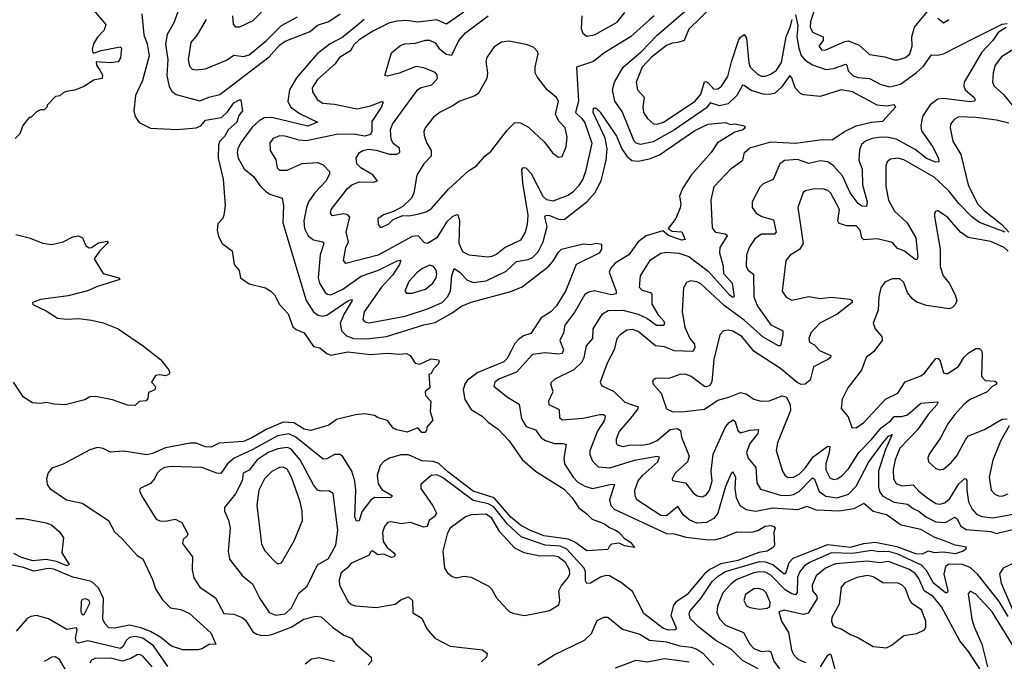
# Model space of a CAD drawing. Extents: x 1603745 to 1745082, y 385868 to 533966.
# Tile 593 of 646: x 1646866 to 1652055, y 496754 to 500135. Entities that reach past the tile are written whole.
import ezdxf

# ---------------------------------------------------------------- set-up
doc = ezdxf.new("R2010")
doc.units = 0

msp = doc.modelspace()

# ---------------------------------------------------------------- linework, layer by layer
at = {"layer": '0CON20XD'}
for points in [[(1647727.3, 500255), (1647677.5, 500117.5), (1647642.8, 500057.2), (1647633.4, 500006.6), (1647645.8, 499925), (1647641.4, 499841.4), (1647653.6, 499783.6), (1647667.6, 499757.6), (1647690.1, 499740.1), (1647815, 499707.1), (1647862.7, 499727.3), (1647920.2, 499739.8), (1648181.3, 499938.7), (1648235, 500000.7), (1648265, 500022.5), (1648397.5, 500072.5), (1648435, 500105.4), (1648495, 500124.5), (1648555, 500166.1)], [(1647246.2, 500195), (1647319.5, 500109.5), (1647310.5, 500079.5), (1647275, 500042.5), (1647255, 500008), (1647247, 499977), (1647251.5, 499961.5), (1647255, 499958), (1647295, 499972.5), (1647395, 499992.5), (1647402.5, 499985), (1647396.4, 499933.6), (1647385, 499913.3), (1647345, 499907.1), (1647268, 499912), (1647270.5, 499895), (1647288.4, 499868.4), (1647302.5, 499845), (1647300, 499825), (1647254.2, 499815.8), (1647205, 499782.5), (1647155, 499763.8), (1647113, 499757), (1647095, 499750), (1647077, 499733), (1647055, 499730), (1647010, 499685), (1647010, 499675), (1646995, 499660), (1646975, 499660), (1646955, 499650), (1646925, 499620), (1646915, 499620), (1646883, 499577), (1646867, 499533), (1646841.7, 499508.3)], [(1648185, 500219.6), (1648095, 500128.8), (1648025, 500095.4), (1648005, 500095.6), (1647992.1, 500112.1), (1647989.4, 500155)], [(1650485, 497485.3), (1650435, 497482.1), (1650397.2, 497497.2), (1650365, 497524.6), (1650335, 497569.2), (1650275, 497521), (1650245, 497521.6), (1650118.6, 497605), (1650110, 497625), (1650107.5, 497655), (1650125.2, 497704.8), (1650150, 497735), (1650228.4, 497805), (1650238.7, 497828.7), (1650225, 497832.4), (1650105, 497811.3), (1649975, 497770.7), (1649917.3, 497777.3), (1649885.9, 497805.9), (1649872.7, 497842.7), (1649873.1, 497865), (1649911.6, 497965), (1649950.4, 498025), (1649952.9, 498045), (1649942.7, 498052.7), (1649923.3, 498053.3), (1649835, 498033.2), (1649725, 498024.3), (1649712.9, 498035), (1649710.5, 498079.5), (1649655.8, 498105), (1649655, 498126.7), (1649678.1, 498175), (1649665.8, 498214.2), (1649668, 498225), (1649688, 498242), (1649788.1, 498291.9), (1649829.2, 498330.8), (1649840.2, 498355), (1649853.2, 498416.8), (1649887.1, 498455), (1649888.9, 498505), (1649937.3, 498585), (1649967.1, 498602.9), (1650045, 498604.5), (1650125, 498583.9), (1650171.5, 498561.5), (1650222.5, 498525), (1650260, 498525), (1650265.9, 498534.1), (1650262.7, 498545), (1650235, 498576.1), (1650199.5, 498635), (1650200, 498685), (1650195, 498694.4), (1650148.6, 498708.6), (1650133.4, 498723.4), (1650137.3, 498785), (1650190.8, 498869.2), (1650244.2, 498905), (1650275, 498909.7), (1650340, 498905), (1650393.2, 498886.8), (1650495, 498808.9), (1650605, 498686), (1650625, 498673.1), (1650633.4, 498676.6), (1650623.6, 498745), (1650577.9, 498795), (1650575.2, 498835), (1650555.2, 498905.2), (1650557.8, 498935), (1650596.2, 498996.2), (1650584.6, 499004.6), (1650535, 499013.2), (1650517.4, 499037.4), (1650510.5, 499185), (1650526.9, 499255), (1650615, 499351.5), (1650677.1, 499395), (1650685.5, 499435), (1650715, 499459.3), (1650825, 499491), (1650955, 499484.8), (1651095, 499503.8), (1651147.7, 499502.3), (1651213.5, 499546.5), (1651275, 499575.7), (1651355, 499595.3), (1651415, 499600), (1651483.3, 499675), (1651475.6, 499685.6), (1651435, 499678.6), (1651385, 499683.8), (1651255, 499755.3), (1651194.7, 499765.3), (1651085, 499730), (1650998.5, 499738.5), (1650983.1, 499745), (1650952.7, 499775), (1650935, 499828.8), (1650925, 499840), (1650880.7, 499779.3), (1650845, 499746.7), (1650815, 499740.3), (1650785, 499743.2), (1650721.9, 499761.9), (1650685, 499788.9), (1650675, 499789.4), (1650645.5, 499734.5), (1650599.1, 499690.9), (1650555, 499680.9), (1650505, 499696.2), (1650485, 499670.2), (1650316.4, 499553.6), (1650205, 499490.6), (1650138, 499478), (1650115, 499484.1), (1650104.1, 499495), (1650040.6, 499650.6), (1650003.4, 499705), (1649990, 499765), (1650001.1, 499805), (1650046, 499885), (1650141.2, 499965), (1650225, 500053.1), (1650425.8, 500225)], [(1650520.6, 500209.4), (1650392.4, 500085), (1650368.7, 500025), (1650334.4, 500014.4), (1650305, 500011.3), (1650275, 499998.6), (1650195, 499936.7), (1650146, 499885), (1650114.6, 499805.4), (1650121.5, 499765), (1650156.4, 499726.4), (1650149.7, 499675), (1650154, 499645), (1650174.3, 499614.3), (1650206.9, 499586.9), (1650225, 499584.1), (1650259.5, 499595), (1650426.6, 499705), (1650455, 499742.7), (1650475, 499806.7), (1650485, 499809.2), (1650495, 499802), (1650525, 499768.9), (1650545, 499770.3), (1650565, 499783.9), (1650598.6, 499835), (1650617.2, 499912.8), (1650654.7, 500025), (1650665, 500042.2), (1650685, 500056.9), (1650696.9, 500036.9), (1650708.1, 499908.1), (1650715.9, 499885), (1650755, 499847.9), (1650775, 499837.3), (1650795, 499836.4), (1650825, 499848.4), (1650855, 499869.7), (1650881.5, 499908.5), (1650906.5, 500045), (1650927.5, 500095), (1650936.4, 500135)], [(1651064.6, 500214.6), (1651034.7, 500125), (1651032.5, 500095), (1651045, 500068.6), (1651100, 500045), (1651100.8, 500025), (1651078.6, 499995), (1651093.4, 499975), (1651115, 499975.2), (1651215, 500020.7), (1651235, 500023.1), (1651290, 500000), (1651345, 499952.1), (1651425, 499938.8), (1651475, 499923.3), (1651495, 499923.6), (1651534.7, 499935.3), (1651557.9, 499955), (1651570, 499995), (1651567.3, 500045), (1651582.1, 500095), (1651665, 500195.4)], [(1647509.5, 500165), (1647520, 500055), (1647538.3, 500008.3), (1647548.1, 499945), (1647512.7, 499815), (1647475.8, 499735), (1647468, 499655), (1647474.1, 499624.1), (1647495, 499593.3), (1647555, 499562.5), (1647695, 499555.7), (1647795, 499565.6), (1647820, 499575), (1647845, 499606.2), (1647930.2, 499619.8), (1647960.8, 499649.2), (1647995, 499696.5), (1648025, 499713.3), (1648031.7, 499711.7), (1648040.8, 499655), (1648020.9, 499629.1), (1648010.4, 499595), (1647965.2, 499554.8), (1647945, 499518.5), (1647921.1, 499495), (1647914.2, 499475), (1647911.9, 499405), (1647938.6, 499295), (1647948.8, 499155), (1647942.5, 499105), (1647934.4, 499085.6), (1647910.5, 499059.5), (1647906.2, 499025), (1647912.7, 498992.7), (1647933.3, 498955), (1647985, 498916.7), (1647995.7, 498845), (1648022.4, 498812.4), (1648028.9, 498775), (1648075, 498743.2), (1648161.7, 498721.7), (1648190, 498705), (1648209.2, 498685), (1648234.5, 498634.5), (1648280, 498585), (1648305, 498516), (1648322.1, 498502.1), (1648365.8, 498485), (1648415, 498412.9), (1648447.5, 498405), (1648484, 498375), (1648505, 498367.8), (1648594.8, 498385.2), (1648715, 498370)], [(1647848.5, 500135), (1647801.8, 500055), (1647767.6, 500015), (1647753.4, 499925), (1647760.4, 499890.4), (1647775, 499874.5), (1647795, 499870), (1647845, 499875.3), (1647955, 499921.1), (1647995, 499947.3), (1648045, 499941.2), (1648075, 499948.8), (1648165.9, 500025), (1648245.8, 500104.2), (1648330.7, 500149.3)], [(1649205.8, 500174.2), (1649115, 500111.1), (1649063.6, 500133.6), (1648965, 500121.6), (1648905, 500130.3), (1648855, 500127.8), (1648815, 500118.4), (1648726.4, 500075), (1648655, 500029.1), (1648626.9, 500003.1), (1648609.6, 499970.4), (1648551.8, 499935), (1648528.3, 499901.8), (1648435, 499818.9), (1648407.8, 499775), (1648408.6, 499755), (1648433.6, 499715), (1648464, 499695), (1648525, 499689.3), (1648645, 499665.3), (1648715, 499680.2), (1648775, 499704.2), (1648781.2, 499701.2), (1648773.2, 499675), (1648721.9, 499598.1), (1648722.4, 499545), (1648715, 499530), (1648685, 499520.2), (1648625, 499531.1), (1648535, 499529.5), (1648376.7, 499496.7), (1648339.2, 499499.2), (1648265, 499520.8), (1648235, 499522.5), (1648201.7, 499508.3), (1648184, 499486), (1648186.7, 499445), (1648215, 499396.2), (1648222.5, 499355), (1648235, 499342.5), (1648275, 499342.4), (1648355, 499377.5), (1648435, 499381.8), (1648465, 499369.4), (1648497.8, 499335), (1648498, 499322), (1648481.5, 499285), (1648418.8, 499221.2), (1648388.6, 499175), (1648376.7, 499145), (1648363.2, 499075), (1648367.5, 499035), (1648386.9, 498995), (1648415, 498975.3), (1648464, 498965), (1648469.2, 498955), (1648449.5, 498895), (1648438.3, 498775), (1648445.7, 498745.7), (1648475, 498697.8), (1648487.6, 498687.6), (1648505.4, 498685.4), (1648569.6, 498715), (1648666.4, 498783.6), (1648757.1, 498815), (1648855, 498863.4), (1648875, 498867.1), (1648868.4, 498845), (1648831.5, 498788.5), (1648772.7, 498725), (1648681.6, 498595), (1648673.8, 498555), (1648685, 498542.9), (1648707.1, 498537.1), (1648898, 498572), (1649015, 498610.4), (1649092.7, 498645), (1649121.2, 498675), (1649136.3, 498703.7), (1649142.9, 498787.1), (1649155, 498824.2), (1649185, 498803.8), (1649223.3, 498763.3)], [(1650209.6, 500155), (1650185.8, 500134.2), (1650084.6, 500045), (1649945, 499958.1), (1649889.6, 499915), (1649800, 499885), (1649810.8, 499705), (1649794.7, 499645), (1649829, 499615), (1649845, 499591.8), (1649881.2, 499485), (1649848.6, 499335), (1649833.8, 499295), (1649810.2, 499259.8), (1649779.1, 499225), (1649755, 499207.9), (1649675, 499178.8), (1649645, 499185.9), (1649625, 499203.8), (1649563.4, 499323.4), (1649535, 499353.3), (1649517.5, 499355), (1649510.6, 499345), (1649515.2, 499275), (1649543.4, 499105), (1649540.8, 499055), (1649529.7, 499015), (1649505, 498972.9), (1649425.2, 498934.8), (1649380.8, 498899.2), (1649355, 498886.5), (1649332.8, 498882.8), (1649235, 498894.1), (1649201.1, 498911.1), (1649182.4, 498955), (1649185.4, 499075.4), (1649176, 499105), (1649167.3, 499107.3), (1649145, 499095.4), (1649115, 499067.3), (1649065, 498984.7), (1649015, 498955.6), (1648999.8, 498959.8), (1648966.3, 498996.3), (1648935, 498993.1), (1648755.5, 498894.5), (1648585, 498849.2), (1648573.1, 498865), (1648584.6, 498935), (1648598.2, 498965), (1648586.4, 499015), (1648605.3, 499095), (1648595, 499106.6), (1648575, 499111.6), (1648511.9, 499101.9), (1648504.2, 499115), (1648507.1, 499135), (1648593.2, 499245), (1648615.5, 499265), (1648655, 499280.6), (1648730.6, 499279.4), (1648751.4, 499285), (1648727, 499317), (1648663.8, 499355), (1648642.9, 499375), (1648638.5, 499405), (1648656.5, 499435), (1648675, 499446.2), (1648705, 499452), (1648745, 499447.2), (1648815, 499426.2), (1648854.3, 499425.7), (1648869.1, 499435), (1648867.4, 499457.4), (1648835, 499483.2), (1648824.2, 499505), (1648820.7, 499555), (1648831.1, 499585), (1648965, 499767.3), (1648982.4, 499777.6), (1649037.6, 499792.4), (1649067.9, 499825), (1649066.4, 499845), (1649055, 499856.4), (1648995, 499881.1), (1648955, 499887.7), (1648865, 499852.3), (1648805, 499838), (1648790, 499840), (1648825, 499960), (1648875, 500000), (1648895, 500007.1), (1648951.8, 500011.8), (1649005, 500027.3), (1649025, 500026.8), (1649055, 500013.5), (1649075.4, 499985), (1649113, 499953), (1649142.7, 499947.3), (1649181.1, 500025), (1649214.6, 500065), (1649335.7, 500155)], [(1649829.2, 500155), (1649825.9, 500085.9), (1649834.3, 500064.3), (1649855, 500048), (1649895, 500055.7), (1650015, 500122.2), (1650055, 500173.1)], [(1650955, 500160), (1650968, 500105), (1650961.8, 500045), (1650971.7, 499985), (1650985, 499945.3), (1651005, 499921.9), (1651045, 499897.2), (1651115, 499872.8), (1651155, 499877.9), (1651219.8, 499899.8), (1651225.7, 499895.7), (1651231.6, 499865), (1651259.2, 499839.2), (1651285, 499829.5), (1651345, 499824.7), (1651405, 499793.7), (1651451.8, 499781.8), (1651508.5, 499795), (1651591.3, 499855), (1651629.3, 499890.7), (1651671.1, 499948.9), (1651705, 499947.8), (1651735, 499954.7), (1651899.2, 500039.2), (1652045, 500112), (1652070, 500115)], [(1651705, 500143.1), (1651735, 500117.5), (1651762.5, 500135)], [(1648681.2, 500135), (1648625, 500088.2), (1648565, 500040.6), (1648503, 500007), (1648434.3, 499955.7), (1648325, 499828.4), (1648287.3, 499765), (1648278.8, 499705), (1648292.5, 499675), (1648340.5, 499640.5), (1648436.2, 499595), (1648385, 499574.2), (1648195, 499618.9), (1648155, 499616.9), (1648127.5, 499602.5), (1648091.4, 499568.6), (1648030, 499485), (1648015.3, 499455), (1648011.1, 499435), (1648016.5, 499405), (1648049.5, 499349.5), (1648098.7, 499308.7), (1648130.6, 499260.6), (1648160.6, 499230.6), (1648185, 499214.6), (1648249.2, 499195), (1648256.5, 499156.5), (1648251.8, 499065), (1648375.2, 498655.2), (1648415, 498594.6), (1648438.3, 498578.3), (1648462.3, 498572.3), (1648485, 498578.4), (1648595, 498653.1), (1648615, 498660), (1648617.5, 498655), (1648575.1, 498584.9), (1648554.4, 498535), (1648562.5, 498495), (1648588.5, 498468.5), (1648625.5, 498455.5), (1648695, 498452.5), (1648799.2, 498465), (1648995, 498526.8), (1649055, 498538.4), (1649145, 498590.4), (1649195, 498624.7), (1649245, 498646.4), (1649455, 498702.5), (1649515, 498727.5), (1649655, 498836.8), (1649679.2, 498865), (1649705, 498910.6), (1649722, 498925), (1649835, 498953.8), (1649875, 498950), (1649905, 498958), (1649931.7, 498951.7), (1649932.5, 498925), (1649919.4, 498905), (1649798.1, 498845), (1649745, 498708.1), (1649695, 498626.9), (1649665, 498594.6), (1649615, 498563.5), (1649559.5, 498480.5), (1649521.4, 498468.6), (1649495, 498450), (1649475, 498427.7), (1649457.4, 498392.6), (1649435, 498349.6), (1649417.5, 498332.5), (1649280.4, 498275), (1649226.2, 498235), (1649212.1, 498215), (1649202.5, 498185), (1649212.6, 498132.6), (1649245, 498080), (1649302.9, 498045), (1649335, 498014.5), (1649387.9, 497977.9), (1649445.9, 497915.9), (1649515, 497817.8), (1649584.3, 497755), (1649735, 497660.3), (1649777.8, 497615), (1649812.5, 497562.5), (1649855, 497531.4), (1649882.4, 497502.4), (1649945, 497479.6), (1649975, 497458.1), (1650006.7, 497445), (1650023.3, 497435), (1650052.5, 497402.5), (1650085, 497381.2), (1650105.9, 497354.1), (1650052.7, 497362.7), (1650025, 497376), (1649985, 497371.2), (1649975, 497360), (1649965, 497342.5), (1649855, 497335.8), (1649791.3, 497381.3), (1649757.3, 497397.3), (1649628.1, 497415), (1649555.4, 497445), (1649505, 497471.5), (1649455, 497512.8), (1649365.8, 497615.8), (1649255, 497651.2), (1649122.2, 497752.2), (1649075, 497796.5), (1649045, 497807.4), (1648985, 497809.8), (1648915, 497841), (1648875, 497841.9), (1648815, 497824), (1648785, 497807.1), (1648765, 497785.6), (1648750.6, 497735), (1648755, 497688.6), (1648775, 497660), (1648830, 497625), (1648822.7, 497617.3), (1648754, 497616), (1648735, 497616.2), (1648715, 497601.2), (1648668.5, 497541.5), (1648655.2, 497494.8), (1648641.7, 497491.7), (1648632.4, 497515), (1648637.4, 497655), (1648632.4, 497702.4), (1648615.5, 497755), (1648568, 497835), (1648553, 497843), (1648525, 497844.3), (1648485, 497821.1), (1648465, 497819.1), (1648320.5, 497935), (1648285, 497951.8), (1648225, 497942.4), (1648095, 497870.1), (1647996.4, 497825), (1647960.4, 497795), (1647925, 497743.8), (1647905, 497745.3), (1647825, 497775.3), (1647665, 497780.7), (1647630, 497775), (1647607.5, 497762.5), (1647590.8, 497745), (1647577.1, 497715), (1647555, 497691.1), (1647500, 497665), (1647497, 497653), (1647507.3, 497627.3), (1647585, 497502.2), (1647605, 497493.6), (1647635, 497492.9), (1647685, 497503.3), (1647720.5, 497485), (1647751.9, 497425), (1647749.2, 497415), (1647727.1, 497395), (1647723.1, 497375), (1647776.4, 497305), (1647775.5, 497235), (1647783.4, 497193.4), (1647815.6, 497145), (1647898.1, 497088.1), (1647940.8, 497005), (1647995, 497002.3), (1648038.6, 496985), (1648055, 496971.1), (1648095, 496910), (1648115, 496896.6), (1648135, 496892), (1648165, 496889), (1648195, 496895.2), (1648296.5, 496933.5), (1648364, 496976), (1648425, 496992.5), (1648455, 496988.9), (1648515, 496933.2), (1648575, 496892.2), (1648614, 496875), (1648635, 496846.2), (1648718.8, 496775), (1648720, 496755), (1648702.5, 496735)], [(1652065, 500093.3), (1652022.5, 500067.5), (1651994.6, 500025), (1651936.9, 499963.1), (1651844, 499805), (1651841.3, 499785), (1651848.5, 499765), (1651896.2, 499725), (1651901.5, 499715), (1651898, 499705), (1651875, 499702.4), (1651735, 499719.2), (1651705, 499715.7), (1651665, 499686.8), (1651623.5, 499625), (1651615.3, 499575), (1651618.7, 499548.7), (1651677.2, 499467.2), (1651708, 499405), (1651710.8, 499385), (1651695, 499383.4), (1651645, 499404.1), (1651585, 499451.1), (1651485, 499505.2), (1651445.2, 499514.8), (1651405.6, 499515.6), (1651359.3, 499509.3), (1651323.1, 499495), (1651303.2, 499476.8), (1651292.4, 499447.6), (1651288.9, 499395), (1651306.9, 499346.9), (1651307.4, 499265), (1651332.9, 499175), (1651329.4, 499150.6), (1651305, 499151.5), (1651285, 499166.9), (1651242.8, 499222.8), (1651201.9, 499311.9), (1651154.5, 499364.5), (1651125, 499386.3), (1651085, 499391.6), (1651025, 499377.6), (1650965, 499398.2), (1650897.4, 499392.6), (1650872.2, 499375), (1650837.6, 499292.4), (1650785, 499269.5), (1650767.1, 499252.9), (1650725.6, 499175), (1650726.9, 499145), (1650746.9, 499115), (1650777.5, 499097.5), (1650839.7, 499079.7), (1650853.6, 499015), (1650845, 499004.7), (1650775, 499005.4), (1650740.6, 498979.4), (1650712.9, 498937.1), (1650697.3, 498895), (1650694.6, 498835), (1650705.3, 498815.3), (1650733.9, 498793.9), (1650735.3, 498675), (1650754.8, 498625), (1650825, 498527.5), (1650887.5, 498495), (1650888.9, 498475), (1650875, 498416.2), (1650865, 498415.6), (1650785, 498461.6), (1650685, 498551.9), (1650578.4, 498628.4), (1650455, 498743.1), (1650435, 498753.6), (1650401.9, 498758.1), (1650380, 498750), (1650365, 498722.5), (1650357.3, 498595), (1650371.8, 498515), (1650397.5, 498455), (1650421.9, 498425), (1650424.1, 498405), (1650413.7, 498386.3), (1650365, 498387.9), (1650315, 498389.1), (1650265, 498410.3), (1650216.6, 498416.6), (1650125, 498491.5), (1650095, 498502.3), (1650065, 498498.8), (1650030.6, 498475), (1650013.5, 498455), (1649999.6, 498395), (1649962.7, 498325), (1649926, 498225), (1649933.8, 498205), (1649995, 498177.8), (1650055, 498118.9), (1650125.5, 498095), (1650124.5, 498085), (1650094.7, 498045), (1650026.1, 497965), (1650009.2, 497925), (1650008.9, 497905), (1650015, 497894.3), (1650045, 497886.2), (1650085, 497894.1), (1650145, 497892.9), (1650185, 497899), (1650225, 497916.7), (1650294.5, 497975), (1650330.4, 497980.4), (1650349.3, 497969.3), (1650354.4, 497934.4), (1650394.5, 497835.5), (1650384.7, 497805.3), (1650321.1, 497745), (1650304.3, 497715), (1650306, 497706), (1650375, 497693.5), (1650415, 497642.2), (1650436.2, 497625), (1650465, 497621.1), (1650485, 497633.5), (1650501.1, 497655), (1650515.9, 497705), (1650510.5, 497755), (1650521.5, 497845), (1650585, 497988.8), (1650605, 498012.9), (1650625.4, 498025.4), (1650637.1, 498017.1), (1650650.4, 497970.4), (1650665, 497957.7), (1650715, 497971.4), (1650760, 497975), (1650757.1, 497955), (1650715, 497901.5), (1650696.4, 497855), (1650705, 497824.4), (1650745.7, 497775.7), (1650751.1, 497695), (1650771.1, 497661.1), (1650875, 497629.8), (1650917.8, 497627.8), (1650945, 497633.3), (1650975, 497649), (1651045, 497720), (1651055, 497714.4), (1651060, 497700), (1651078.7, 497648.7), (1651115, 497623.9), (1651174.1, 497615.9), (1651235, 497635.3), (1651275, 497676.6), (1651339, 497801), (1651415, 497905.2), (1651445, 497940.8), (1651465, 497948.1), (1651429.9, 497870.1), (1651392.5, 497757.5), (1651392.1, 497672.1), (1651399.5, 497645), (1651414.8, 497624.8), (1651475, 497592.2), (1651545, 497581.2), (1651575, 497558.8), (1651605, 497545.7), (1651641.8, 497515), (1651695, 497489.3), (1651745, 497484.8), (1651795, 497513.1), (1651805, 497506.5), (1651826.1, 497466.1), (1651855, 497448.7), (1651985, 497437.2), (1652015, 497427.5), (1652033.1, 497433.1), (1652145, 497459.1)], [(1648775, 499040.8), (1648810.9, 499059.1), (1648835, 499082), (1648885, 499102.5), (1648915, 499100.9), (1648965, 499109.2), (1649008.2, 499121.8), (1649035, 499137.3), (1649125, 499242.5), (1649231.5, 499338.5), (1649274, 499365), (1649317.5, 499415), (1649349.8, 499440.2), (1649437.7, 499555), (1649475, 499592.5), (1649505, 499590.9), (1649547.6, 499567.6), (1649630.7, 499490.7), (1649675, 499430.8), (1649705, 499410), (1649725, 499413.3), (1649746.4, 499465), (1649751.2, 499515), (1649740.5, 499565), (1649708.6, 499598.6), (1649690, 499635), (1649706.2, 499705), (1649695, 499725.6), (1649645.6, 499765), (1649593, 499833), (1649583.3, 499855), (1649581.9, 499885), (1649598, 499955), (1649595, 499966.7), (1649575, 499988), (1649542.3, 500002.3), (1649445, 500022.5), (1649405, 500015.6), (1649365, 499990), (1649327.1, 499935), (1649322.5, 499915), (1649331.2, 499855), (1649328, 499825), (1649282, 499745), (1649265, 499732.9), (1649185, 499705.5), (1649145, 499678.5), (1649081.9, 499648.1), (1649047.8, 499622.2), (1649002.5, 499565), (1648995.5, 499545), (1648997.3, 499525), (1649010.8, 499485), (1649034.5, 499445), (1649033.7, 499416.3), (1648996, 499375), (1648958.6, 499315), (1648943.2, 499223.2), (1648930, 499195), (1648885, 499151.2), (1648835.9, 499124.1), (1648783.2, 499106.8), (1648754.2, 499085), (1648754.4, 499055), (1648765, 499040.8), (1648775, 499040.8)], [(1652105, 499980.3), (1652040.4, 499939.6), (1652007.7, 499895), (1651996.1, 499855), (1651992.9, 499805), (1652002.5, 499785), (1652051, 499741), (1652096.2, 499685)], [(1649223.3, 498763.3), (1649255, 498750), (1649325, 498759.5), (1649429.9, 498810.1), (1649485, 498860.7), (1649545, 498871.8), (1649567.8, 498882.2), (1649598.2, 498911.8), (1649625.2, 498965), (1649645.8, 499045), (1649634.2, 499095), (1649637.8, 499102.2), (1649655, 499105.5), (1649705, 499082.9), (1649735, 499082.7), (1649855.5, 499174.5), (1649897.8, 499222.2), (1649930.2, 499285), (1649956.3, 499395), (1649961.3, 499455), (1649950.8, 499510.8), (1649888.5, 499645), (1649890.6, 499669.4), (1649905, 499669.2), (1649925, 499647.8), (1650011.7, 499521.7), (1650038.6, 499455), (1650065, 499416.3), (1650092.7, 499392.7), (1650125, 499389.8), (1650185, 499401.1), (1650237.2, 499422.8), (1650425, 499550.7), (1650495, 499584.5), (1650583.6, 499593.6), (1650613.3, 499583.3), (1650635, 499586), (1650686.7, 499575), (1650690, 499565), (1650676.7, 499555), (1650635, 499542), (1650543.4, 499486.6), (1650509.5, 499435), (1650404.1, 499315.9), (1650358.6, 499245), (1650342.6, 499205), (1650350.5, 499165), (1650346.9, 499143.1), (1650323.3, 499086.7), (1650284.2, 499034.2), (1650305, 499021.2), (1650355, 499016.7), (1650373.6, 498976.4), (1650355, 498972.5), (1650323.4, 498983.4), (1650285, 498997.5), (1650255, 499021.9), (1650166.9, 498995), (1650125.3, 498965), (1650076.5, 498895), (1650005, 498852.3), (1649981.1, 498825), (1649972.8, 498805), (1650010, 498705), (1650010, 498690), (1649984.7, 498685.3), (1649895, 498706.3), (1649865, 498699.6), (1649843.9, 498686.1), (1649792, 498595), (1649739.3, 498525), (1649731.8, 498485), (1649712.5, 498445), (1649731.8, 498395), (1649725, 498376.5), (1649705, 498373), (1649635, 498380), (1649569.3, 498370.7), (1649485, 498277.8), (1649395, 498242.7), (1649369.4, 498225), (1649365, 498203.8), (1649436.9, 498145), (1649498.9, 498108.9), (1649511.2, 498031.2), (1649535, 497990.9), (1649585, 497972.7), (1649615, 497931.8), (1649636.6, 497916.6), (1649685, 497901.1), (1649730.9, 497900.9), (1649745.5, 497895.5), (1649733.9, 497823.9), (1649736.9, 497795), (1649782.6, 497725), (1649807.7, 497697.7), (1649845, 497676.4), (1649885, 497664.7), (1649985, 497687.5), (1650000.8, 497685), (1649973.6, 497605), (1649980.7, 497575), (1649999.1, 497555), (1650275, 497426.8), (1650315, 497425.4), (1650378, 497408), (1650495.7, 497394.3), (1650535, 497395.7), (1650574.3, 497405.7), (1650645, 497436.9), (1650725.5, 497434.5), (1650756.9, 497443.1), (1650795, 497466.7), (1650825, 497469.4), (1650840, 497465), (1650847.5, 497455), (1650840, 497435), (1650844.2, 497365), (1650839.2, 497355), (1650805.8, 497334.2), (1650762, 497328), (1650650.5, 497285), (1650561.9, 497268.1), (1650503, 497237), (1650475.2, 497215), (1650383.8, 497105), (1650324.3, 497065.7), (1650311.2, 497048.8), (1650298.4, 496995), (1650323.6, 496935), (1650326.1, 496923.9), (1650320, 496920), (1650285, 496918.4), (1650255, 496927.6), (1650155.5, 497005.5), (1650095, 497121.8), (1650038, 497168), (1649975, 497204.4), (1649955, 497205.6), (1649927.1, 497197.1), (1649875, 497164.8), (1649854.3, 497164.3), (1649847.4, 497177.4), (1649848.6, 497225), (1649840.3, 497245), (1649749.8, 497345), (1649715, 497360.7), (1649635, 497366.5), (1649509.1, 497409.1), (1649436.4, 497476.4), (1649365, 497568.2), (1649335, 497584.1), (1649255, 497601.8), (1649095, 497721.7), (1649065, 497735.6), (1649035, 497732.5), (1648979.4, 497685), (1648980.6, 497665), (1649043.5, 497573.5), (1649062.2, 497535), (1649049.5, 497515), (1649023.8, 497496.2), (1649013.1, 497465), (1648995, 497460.7), (1648925, 497485.4), (1648875, 497478.2), (1648852.8, 497482.8), (1648820.9, 497489.1), (1648803.8, 497485), (1648789.2, 497465), (1648777.9, 497432.1), (1648780.9, 497385), (1648803.1, 497353.1), (1648837.1, 497325), (1648844.3, 497315), (1648840, 497305), (1648825, 497300.9), (1648785, 497318.2), (1648752.5, 497315), (1648725, 497336.7), (1648717, 497333), (1648707, 497313), (1648610.9, 497269.1), (1648594.3, 497245.7), (1648560.3, 497219.7), (1648549.3, 497180.7), (1648551.2, 497155), (1648597.8, 497067.8), (1648615, 497052.9), (1648635, 497046.5), (1648745, 497038.2), (1648845, 497054.6), (1648875, 497077.8), (1648915, 497093.8), (1648935.8, 497075), (1648938.6, 497008.6), (1648985, 496981.2), (1649011.2, 496925), (1649054, 496875), (1649135, 496833.3), (1649304.3, 496814.3), (1649330, 496795), (1649326.2, 496775), (1649299.5, 496750.5)], [(1652080.1, 499590.1), (1652015, 499605.6), (1651905, 499620), (1651815, 499622.3), (1651790.5, 499609.5), (1651772.5, 499585), (1651770.9, 499565), (1651783.9, 499495), (1651826.9, 499425), (1651864.7, 499265), (1651913.5, 499165), (1651948.5, 499128.5), (1652042.3, 499055), (1652078.6, 499015)], [(1652060, 499015), (1651925, 499065.7), (1651885, 499095.7), (1651815, 499165.7), (1651760.8, 499235), (1651685, 499304.8), (1651525, 499395.9), (1651495, 499404.5), (1651455, 499399.1), (1651437.8, 499385), (1651431.2, 499365), (1651430.8, 499255), (1651445.5, 499184.5), (1651476, 499125), (1651544.1, 499064.1), (1651589.5, 498985), (1651599.5, 498885), (1651595, 498870), (1651585, 498871.9), (1651529.1, 498915), (1651490.6, 498930.6), (1651468.3, 498958.3), (1651452.5, 498965), (1651385, 498980.5), (1651314.8, 498974.8), (1651304.8, 498984.8), (1651296.4, 499025), (1651275, 499048.5), (1651225, 499047.9), (1651185, 499060), (1651177.3, 499075), (1651186.1, 499135), (1651140.5, 499220.5), (1651126, 499235), (1651105, 499241.8), (1651055, 499243.3), (1651006.7, 499233.3), (1650995.5, 499224.5), (1650966.7, 499145), (1650994.6, 498955), (1650976.6, 498923.4), (1650926, 498894), (1650903.7, 498866.3), (1650884, 498704), (1650905, 498673.1), (1650935, 498656.4), (1651025, 498676.4), (1651085, 498666.3), (1651145, 498671.9), (1651242.8, 498662.8), (1651254.2, 498655), (1651252.9, 498645), (1651204.1, 498605.9), (1651175, 498583.2), (1651083.8, 498535), (1651036.4, 498485), (1651025.6, 498455), (1651029.2, 498435), (1651055, 498422.2), (1651081.5, 498391.5), (1651140.8, 498365), (1651138.6, 498355), (1651125.7, 498345), (1651049.4, 498305), (1651032.9, 498235), (1651006.5, 498213.5), (1650985, 498212.5), (1650962.8, 498222.8), (1650875, 498297.2), (1650737, 498387), (1650672.5, 498465), (1650625, 498492.9), (1650601.1, 498498.9), (1650575.5, 498494.5), (1650556.5, 498473.5), (1650524.6, 498345), (1650513.6, 498226.4), (1650502.7, 498207.3), (1650485, 498199.5), (1650475, 498201.5), (1650405, 498254.5), (1650375, 498267.1), (1650345, 498264.5), (1650286.6, 498243.4), (1650220, 498245), (1650204.1, 498235.9), (1650201.2, 498225), (1650204, 498215), (1650246.9, 498166.9), (1650275.7, 498085), (1650305, 498070.9), (1650355, 498069), (1650475, 498082.2), (1650545, 498129.4), (1650603.8, 498145), (1650665, 498170.4), (1650695, 498163.8), (1650735, 498134.4), (1650774.5, 498124.5), (1650816.7, 498126.7), (1650885, 498153.3), (1650905, 498148), (1650926.2, 498106.2), (1650927.9, 498075), (1650860, 497905), (1650852.3, 497865), (1650886.8, 497755), (1650898.2, 497735), (1650915, 497721.8), (1650945, 497724.2), (1650975, 497740.5), (1651005, 497771.4), (1651048.1, 497831.9), (1651100.6, 497870.6), (1651125, 497887.3), (1651136.2, 497886.2), (1651133.1, 497855), (1651114.4, 497795), (1651115, 497762), (1651135, 497720.4), (1651155, 497711.6), (1651175, 497714.7), (1651199.3, 497730.7), (1651235, 497768.9), (1651289.5, 497855), (1651355, 497921.9), (1651405.6, 497984.4), (1651455, 498021.6), (1651475, 498044.7), (1651515, 498043.1), (1651545, 498053), (1651615, 498114.7), (1651700.9, 498120.9), (1651705.5, 498115), (1651700.4, 498105), (1651654.9, 498055.1), (1651597, 497973), (1651505, 497876.2), (1651481, 497815), (1651469.5, 497765), (1651471.8, 497715), (1651485, 497691.2), (1651515, 497679.2), (1651575, 497684.6), (1651605, 497650.3), (1651645, 497619.4), (1651695, 497585.3), (1651715, 497581.8), (1651741.7, 497588.3), (1651768.3, 497611.7), (1651815, 497688.7), (1651847.4, 497717.4), (1651855, 497715.7), (1651858.4, 497705), (1651857.7, 497655), (1651867.1, 497595), (1651885.6, 497555.6), (1651909.6, 497529.6), (1651936.9, 497516.9), (1651995, 497510), (1652101.7, 497528.3)], [(1652075.3, 498915), (1652055, 498934.7), (1651985, 498965.7), (1651865, 498987.3), (1651825.3, 499015.3), (1651755.6, 499095), (1651705, 499128), (1651695, 499126), (1651688, 499115), (1651687.7, 499097.7), (1651717.3, 498925), (1651717.7, 498835), (1651732.3, 498785), (1651765, 498746.9), (1651797.1, 498685), (1651804.5, 498655), (1651797.3, 498635), (1651782, 498618), (1651765, 498610.9), (1651645, 498629.6), (1651595, 498646.9), (1651572.4, 498662.4), (1651546, 498696), (1651525, 498750), (1651505, 498770), (1651465, 498769.2), (1651425, 498751.2), (1651405, 498722.5), (1651394.5, 498675), (1651391.1, 498605), (1651364.3, 498535), (1651374.2, 498505), (1651410, 498465), (1651411.5, 498445), (1651365.6, 498384.4), (1651326.5, 498355), (1651302.2, 498287.8), (1651230, 498195)], [(1646845, 499003.3), (1646915.8, 498985.8), (1646987.3, 498957.3), (1647035, 498950.8), (1647095, 498964.3), (1647145, 498990.8), (1647176.1, 498996.1), (1647197.5, 498985), (1647215, 498942.5), (1647232, 498932), (1647245, 498934.2), (1647281.3, 498958.7), (1647327.5, 498967.5), (1647332.5, 498965), (1647326.2, 498955), (1647285.7, 498915), (1647257.5, 498875), (1647305, 498796.7), (1647387.5, 498775), (1647393.3, 498765), (1647275, 498729.2), (1647223.2, 498706.8), (1647120.5, 498680.5), (1646975, 498660.8), (1646933.3, 498645), (1646935, 498633.3), (1647005, 498600), (1647065, 498562.5), (1647115, 498556.9), (1647175, 498560.8), (1647245, 498551.4), (1647305, 498536.9), (1647385, 498505.5), (1647518, 498415), (1647607.5, 498345), (1647650.7, 498290.7), (1647656.7, 498275), (1647652.5, 498265), (1647635, 498258), (1647605, 498263.3), (1647580.7, 498259.3), (1647560, 498225), (1647581.7, 498201.7), (1647577.5, 498185), (1647545, 498170), (1647541.7, 498138.3), (1647533, 498127), (1647495, 498122.5), (1647475, 498102.5), (1647433.9, 498103.9), (1647355, 498132), (1647265, 498150), (1647235, 498146.7), (1647208.8, 498131.2), (1647106.1, 498106.1), (1647045, 498108), (1647005, 498117.5), (1646975, 498112.9), (1646932.5, 498115), (1646885, 498145.8), (1646832.7, 498225)], [(1648905, 498693.1), (1648935, 498693.9), (1649005, 498715.4), (1649043.2, 498746.8), (1649060.7, 498775), (1649064.6, 498795), (1649060, 498815), (1649045, 498835.7), (1649025, 498841.4), (1648985, 498822.2), (1648958.3, 498801.7), (1648917.3, 498755), (1648895.7, 498705), (1648905, 498693.1)], [(1648715, 498370), (1648805, 498377.9), (1648865, 498372.5), (1648905, 498375.7), (1648923.3, 498365), (1648950, 498325), (1648975, 498318.8), (1649035, 498346.9), (1649072.5, 498342.5), (1649076, 498335), (1649070.7, 498319.3), (1649046, 498295), (1649035, 498270), (1649022.5, 498265), (1649027.5, 498195), (1649002.5, 498175), (1649003.9, 498153.9), (1649033.3, 498125), (1649029.3, 498069.3), (1649043.8, 498025), (1649012, 497988), (1649009.5, 497970.5), (1649000.5, 497959.5), (1648985, 497958.8), (1648965, 497983.3), (1648908, 497962), (1648852.7, 497972.7), (1648835, 497982.5), (1648805, 498022.5), (1648755, 498036.2), (1648735, 498048.8), (1648685, 498058), (1648635, 498053.1), (1648535, 498027.9), (1648495, 497998.2), (1648400.2, 497969.8), (1648365, 497976.7), (1648310.3, 498010.3), (1648255, 498013.3), (1648165, 497975.8), (1648089.1, 497930.9), (1648045, 497911.3), (1647917.1, 497902.9), (1647875, 497882.5), (1647845, 497884.7), (1647795, 497903.5), (1647765, 497904.1), (1647635, 497878.4), (1647565, 497848.4), (1647535, 497842.2), (1647415, 497862), (1647345, 497856.7), (1647305, 497874.5), (1647275, 497880), (1647235, 497868.1), (1647095, 497792.9), (1647035, 497771.2), (1647015, 497747.5), (1647006.2, 497715), (1647010, 497685), (1647023.8, 497665), (1647112, 497605), (1647195, 497587.1), (1647333.1, 497495), (1647365, 497436.9), (1647405, 497398.6), (1647485, 497312), (1647515, 497293.3), (1647565.7, 497185), (1647581.1, 497135), (1647618, 497078), (1647661.2, 497035), (1647715, 497026.5), (1647760.8, 497005), (1647873, 496903), (1647900, 496845), (1647865, 496842.5), (1647829.5, 496820.5), (1647805.8, 496814.2), (1647725, 496814.4), (1647665, 496833.2), (1647609.4, 496879.4), (1647555, 496910.9), (1647505, 496930.7), (1647445, 496943.8), (1647365, 496927.7), (1647335, 496930.9), (1647313.6, 496953.6), (1647303.9, 496975), (1647307.4, 497085), (1647280.6, 497140.6), (1647244.7, 497174.7), (1647145, 497197.7), (1647045, 497239.6), (1647015, 497242.1), (1646939.5, 497229.5), (1646885, 497247.9), (1646775, 497271.4)], [(1651230, 498195), (1651200, 498135), (1651195.8, 498085.8), (1651231.8, 498041.8), (1651252, 497985), (1651274.1, 497984.1), (1651315, 498012.7), (1651429.5, 498135), (1651493.8, 498166.2), (1651533, 498227), (1651615, 498257.8), (1651635, 498271.5), (1651695, 498348.8), (1651705, 498351.2), (1651715, 498342.5), (1651734.1, 498274.1), (1651755, 498269.5), (1651813.1, 498306.9), (1651841.5, 498355), (1651865, 498378.2), (1651905, 498402.1), (1651925, 498402.2), (1651935, 498392), (1651938.8, 498375), (1651936, 498255), (1651955, 498234.2), (1652005, 498229.4), (1652013.8, 498225), (1652014, 498215), (1651989.9, 498200.1), (1651965, 498173.4), (1651875, 498133.6), (1651842.2, 498107.8), (1651794.5, 498055), (1651757.5, 498005), (1651718.7, 497931.3), (1651659.4, 497845), (1651651.9, 497825), (1651655.8, 497805), (1651695, 497770), (1651715, 497762.9), (1651735, 497765.7), (1651775, 497800.6), (1651805, 497837.1), (1651851.8, 497925), (1651867.4, 497942.6), (1651951.4, 497975), (1652045, 498029.4), (1652071.2, 498031.2)], [(1652081.4, 497995), (1652035.5, 497914.5), (1651995.4, 497814.6), (1651975.5, 497725), (1651986.9, 497655), (1652005.4, 497635.4), (1652025, 497625.6), (1652045, 497624.5), (1652075, 497635.5)], [(1648215, 496997.8), (1648265, 497004.7), (1648297.6, 497035), (1648336.8, 497113.2), (1648381, 497149), (1648435, 497262), (1648493.8, 497295), (1648531.8, 497365), (1648542.4, 497445), (1648518.7, 497638.7), (1648495, 497652.9), (1648455, 497649.6), (1648435, 497655.5), (1648413.7, 497683.7), (1648344.8, 497815), (1648295, 497873.7), (1648275, 497881), (1648226.9, 497873.1), (1648175, 497853.3), (1648117.1, 497815), (1648075, 497761.8), (1648043.1, 497745), (1648038.5, 497705), (1648003.8, 497636.2), (1647945.6, 497565), (1647944.4, 497545), (1647967.1, 497497.1), (1647975.4, 497455), (1647964.5, 497335), (1647971.5, 497291.5), (1648040, 497205), (1648092.6, 497162.6), (1648130.8, 497085), (1648180.8, 497010.7), (1648215, 496997.8)], [(1648225, 497268), (1648245, 497272), (1648312, 497388), (1648356.7, 497495), (1648355.4, 497545), (1648343.4, 497595), (1648298.4, 497725), (1648275, 497767.1), (1648255, 497777.2), (1648234.2, 497775), (1648195, 497753.8), (1648155.3, 497715), (1648126.5, 497655), (1648116.1, 497576.1), (1648140.6, 497370.6), (1648159.4, 497335), (1648205, 497284.3), (1648225, 497268)], [(1650758.9, 496715), (1650675, 496758.9), (1650616.7, 496816.7), (1650535, 496863), (1650442.7, 496935), (1650399.3, 496979.3), (1650393.7, 497005), (1650399.5, 497020.5), (1650455.9, 497084.1), (1650515, 497174.2), (1650548.9, 497205), (1650585, 497226.7), (1650765, 497280.6), (1650795, 497278), (1650835, 497263.6), (1650895, 497215.4), (1650905, 497221.4), (1650922, 497275), (1650942.4, 497297.6), (1651125, 497370), (1651245, 497355.3), (1651315, 497375.1), (1651375, 497382.4), (1651488.8, 497358.8), (1651587.9, 497322.1), (1651625, 497320.7), (1651655, 497335.6), (1651685, 497326.5), (1651735, 497330.2), (1651797.7, 497322.3), (1651835.3, 497334.7), (1651852, 497345), (1651856, 497355), (1651796.6, 497366.6), (1651735, 497390.5), (1651685, 497408.4), (1651615, 497448.3), (1651510.9, 497470.9), (1651435, 497525.7), (1651363.8, 497543.8), (1651315, 497585.7), (1651262.4, 497557.6), (1651185, 497544.8), (1651065, 497550.2), (1651015, 497569.6), (1650965, 497551.3), (1650835, 497560.6), (1650745, 497543.9), (1650695, 497552.2), (1650663.7, 497573.7), (1650644.2, 497615), (1650636.6, 497665), (1650640, 497725), (1650625, 497752), (1650615, 497744.2), (1650585.6, 497675), (1650544.8, 497535.2), (1650523.7, 497506.3), (1650485, 497485.3)], [(1646845, 497506), (1646885.6, 497505.6), (1647005, 497484.2), (1647035, 497471.2), (1647075.7, 497435.7), (1647096.4, 497403.6), (1647087.5, 497325), (1647126.1, 497263.9), (1647115, 497256.2), (1647060.4, 497280.4), (1647005, 497290.4), (1646935, 497283.8), (1646875, 497301.6), (1646835, 497322.3)], [(1649525, 496995.5), (1649565, 497002.5), (1649658.3, 497021.7), (1649707.9, 497052.1), (1649713.1, 497075), (1649708.2, 497125), (1649720.3, 497149.7), (1649757.2, 497195), (1649765.3, 497215), (1649764.2, 497235), (1649743.2, 497275), (1649703.3, 497305), (1649675, 497310.4), (1649607, 497307), (1649525, 497326.1), (1649475, 497349.7), (1649396.1, 497436.1), (1649355, 497508.1), (1649325, 497528.7), (1649245, 497525.3), (1649215, 497515.5), (1649135.4, 497455), (1649118, 497425), (1649096.4, 497335), (1649105.6, 497245), (1649120.5, 497220.5), (1649145, 497200.5), (1649165.7, 497194.3), (1649207.6, 497202.4), (1649245, 497197.5), (1649335, 497151.4), (1649352.9, 497135), (1649378.3, 497088.3), (1649406.1, 497056.1), (1649445, 497016.9), (1649465, 497007.5), (1649525, 496995.5)], [(1652075, 496990.3), (1652028.1, 497068.1), (1651915, 497211.3), (1651875, 497247.8), (1651835, 497263.3), (1651765, 497265.6), (1651745, 497253.3), (1651737.5, 497212.5), (1651757.1, 497125), (1651754.6, 497115.4), (1651745.4, 497114.6), (1651681.9, 497165), (1651645, 497232.5), (1651619.6, 497259.6), (1651495, 497318.5), (1651445, 497332.2), (1651395, 497331), (1651355, 497337.4), (1651255, 497321.3), (1651145, 497325.1), (1651027.8, 497275), (1651000.3, 497255), (1650976.5, 497223.4), (1650964.8, 497195), (1650963.4, 497116.6), (1650955, 497104.3), (1650935, 497109.8), (1650901.2, 497131.2), (1650825, 497207.6), (1650795, 497222.9), (1650765, 497225.5), (1650735, 497219.2), (1650646.2, 497185), (1650615, 497162.9), (1650571.4, 497115), (1650542.9, 497045), (1650540.7, 497010.7), (1650555, 496977.8), (1650586.7, 496945), (1650681.5, 496905), (1650714.1, 496845), (1650735, 496820.9), (1650774.7, 496805.3), (1650815, 496808.6), (1650824.3, 496804.3), (1650839.8, 496755), (1650870, 496715)], [(1651955, 496670), (1651866.2, 496805), (1651820.9, 496860.9), (1651725, 497040.6), (1651681.1, 497095), (1651633.6, 497125), (1651605, 497190), (1651585, 497215.7), (1651555, 497238.4), (1651445, 497279.7), (1651397.6, 497272.4), (1651335, 497281.2), (1651165, 497266.7), (1651112.3, 497245), (1651064.1, 497205), (1651042.5, 497155), (1651044.5, 497125.5), (1651065, 497100.5), (1651069.3, 497085), (1651022.3, 497007.7), (1650995, 497001.1), (1650895, 497024), (1650867.5, 497015), (1650880.8, 496965), (1650917.8, 496905), (1650933.1, 496815), (1650945, 496789.4), (1650967.1, 496765), (1651007.7, 496747.7)], [(1652111.9, 497275), (1652049.4, 497245), (1652030.7, 497215), (1652038.4, 497165), (1652111.7, 496998.3)], [(1651435, 496824.4), (1651465, 496840.5), (1651525, 496890), (1651595, 496900.8), (1651635, 496920), (1651641.9, 496935), (1651642.5, 496965), (1651618.5, 497025), (1651568.8, 497058.8), (1651553.4, 497083.4), (1651535, 497136.7), (1651516.7, 497155), (1651495.3, 497165.3), (1651415, 497167.9), (1651365, 497199.1), (1651335, 497205.3), (1651278, 497195), (1651215, 497167.8), (1651196.3, 497143.7), (1651185.4, 497055), (1651146.7, 496985), (1651144.5, 496964.5), (1651150.8, 496945), (1651165, 496932.9), (1651195, 496925.6), (1651244, 496895), (1651287.6, 496877.6), (1651365, 496831.9), (1651435, 496824.4)], [(1650765, 497028.6), (1650805, 497033.3), (1650818.8, 497041.2), (1650820.8, 497065), (1650800.5, 497115), (1650785, 497129.6), (1650758.3, 497138.3), (1650735, 497135.3), (1650690.8, 497105), (1650681.8, 497075), (1650696.4, 497046.4), (1650715, 497037.1), (1650765, 497028.6)], [(1647205, 497000), (1647235, 497060), (1647231.2, 497075), (1647215, 497083.8), (1647195, 497078.8), (1647190.5, 497069.5), (1647188, 497015), (1647195, 497000), (1647205, 497000)], [(1652129.9, 496789.9), (1651991.7, 497015), (1651905, 497107.8), (1651875, 497123.8), (1651865, 497110), (1651884.8, 496975), (1651896.3, 496935), (1651937.2, 496845), (1651966.9, 496725)], [(1647647.2, 496727.2), (1647570.7, 496835), (1647515.3, 496875), (1647475, 496885.2), (1647445, 496880), (1647428.4, 496865), (1647409.9, 496830.1), (1647395, 496822), (1647225, 496861.7), (1647175, 496850), (1647164.7, 496854.7), (1647160, 496875), (1647168.3, 496918.3), (1647165, 496930), (1647115, 496921.4), (1647017.8, 496977.8), (1646955, 496995.2), (1646925, 496989.7), (1646905, 496978.7), (1646847.2, 496912.8)], [(1649597.3, 496732.7), (1649682.2, 496787.8), (1649842, 496865), (1649880.2, 496899.8), (1649910.3, 496969.7), (1649945, 496986.2), (1649965, 496986.7), (1650043.4, 496923.4), (1650135, 496897.5), (1650185, 496864.7), (1650274.3, 496855.7), (1650345, 496835.5), (1650405, 496829), (1650435, 496817.6), (1650466.6, 496796.6), (1650525, 496733.6)], [(1647115, 496698.2), (1647075, 496762.9), (1647052, 496778), (1647035, 496776.2), (1646995, 496753.1)], [(1647563.8, 496725), (1647515, 496781.5), (1647498.9, 496788.9), (1647485, 496787.5), (1647451.4, 496768.6), (1647405, 496755.1), (1647345, 496770.5), (1647261.2, 496768.8), (1647245, 496759.4), (1647236, 496744)], [(1648525, 496752), (1648445, 496771.6), (1648404.3, 496765), (1648370.6, 496739.4)], [(1650395, 496749.8), (1650265, 496767.1), (1650175, 496748.7), (1650112.7, 496757.3), (1650005, 496716.9)], [(1651086.5, 496725), (1651125, 496785.5), (1651135, 496793.1), (1651140.3, 496790.3), (1651161.8, 496715)]]:
    msp.add_lwpolyline(points, dxfattribs=at)

doc.saveas('drawing.dxf')
